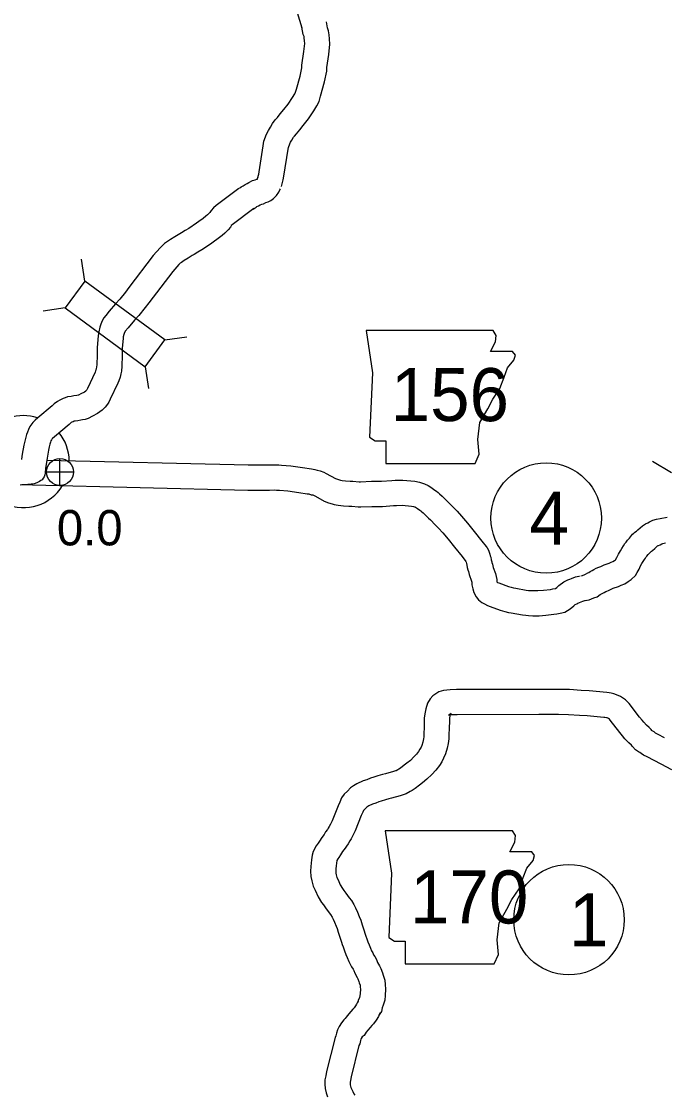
# Model space of a CAD drawing. Extents: x -939622 to -934245, y 1383184 to 1385301.
# Drawn here: x -936375.77 to -936352.72, y 1384854.42 to 1384892.9 of the extents above; entities that cross this region are included whole.
import ezdxf

# ---------------------------------------------------------------- set-up
doc = ezdxf.new("R2010")
doc.units = 0
for name, color, linetype in [('10', 7, 'Continuous'), ('20', 7, 'Continuous'), ('21', 7, 'Continuous'), ('24', 7, 'Continuous'), ('25', 7, 'Continuous'), ('26', 7, 'Continuous'), ('27', 7, 'Continuous')]:
    doc.layers.add(name, color=color, linetype=linetype)

msp = doc.modelspace()

# ---------------------------------------------------------------- linework, layer by layer
at = {"layer": '10'}
for p, q in [((-936360.924, 1384868.793), (-936361.022, 1384868.714)), ((-936360.463, 1384868.02), (-936360.365, 1384868.099)), ((-936363.704, 1384857.773), (-936363.738, 1384857.71)), ((-936362.951, 1384857.279), (-936362.915, 1384857.345))]:
    msp.add_line(p, q, dxfattribs=at)
for points in [[(-936365.715, 1384892.662), (-936366.092, 1384893.923)], [(-936367.32, 1384887.24), (-936367.265, 1384887.431), (-936367.251, 1384887.505), (-936367.104, 1384888.446), (-936367.085, 1384888.604), (-936366.985, 1384888.863), (-936366.923, 1384888.997), (-936366.852, 1384889.115), (-936366.771, 1384889.247), (-936366.678, 1384889.379), (-936366.594, 1384889.462), (-936366.499, 1384889.586), (-936366.366, 1384889.742), (-936366.215, 1384889.932), (-936366.059, 1384890.175), (-936365.975, 1384890.312), (-936365.946, 1384890.37), (-936365.915, 1384890.473), (-936365.784, 1384890.944), (-936365.725, 1384891.235), (-936365.718, 1384891.339), (-936365.65, 1384891.824), (-936365.621, 1384892.11), (-936365.626, 1384892.205), (-936365.638, 1384892.319), (-936365.644, 1384892.361), (-936365.67, 1384892.439), (-936365.724, 1384892.7)], [(-936366.456, 1384886.988), (-936366.388, 1384887.222), (-936366.364, 1384887.353), (-936366.212, 1384888.323), (-936366.204, 1384888.387), (-936366.157, 1384888.511), (-936366.128, 1384888.573), (-936366.083, 1384888.647), (-936366.018, 1384888.753), (-936365.989, 1384888.794), (-936365.916, 1384888.866), (-936365.798, 1384889.021), (-936365.671, 1384889.169), (-936365.482, 1384889.408), (-936365.297, 1384889.696), (-936365.187, 1384889.875), (-936365.106, 1384890.037), (-936365.051, 1384890.222), (-936364.909, 1384890.733), (-936364.83, 1384891.118), (-936364.822, 1384891.248), (-936364.756, 1384891.716), (-936364.719, 1384892.09), (-936364.729, 1384892.277), (-936364.744, 1384892.422), (-936364.761, 1384892.56), (-936364.799, 1384892.674), (-936364.843, 1384892.883)], [(-936367.957, 1384886.929), (-936367.895, 1384886.968), (-936367.831, 1384887.012), (-936367.76, 1384887.051), (-936367.684, 1384887.092), (-936367.625, 1384887.121), (-936367.491, 1384887.193), (-936367.394, 1384887.218), (-936367.337, 1384887.242), (-936367.329, 1384887.245), (-936367.285, 1384887.327)], [(-936367.985, 1384886.909), (-936368.794, 1384886.302), (-936368.887, 1384886.217), (-936368.976, 1384886.12), (-936369.019, 1384886.051), (-936369.031, 1384886.036), (-936369.056, 1384886.011), (-936369.1, 1384885.966), (-936369.159, 1384885.915), (-936369.265, 1384885.83), (-936369.413, 1384885.724), (-936369.502, 1384885.665), (-936369.779, 1384885.472), (-936369.906, 1384885.403), (-936370.041, 1384885.316), (-936370.098, 1384885.286), (-936370.273, 1384885.18), (-936370.43, 1384885.081), (-936370.536, 1384885.011), (-936370.642, 1384884.94), (-936370.735, 1384884.856), (-936370.8, 1384884.786), (-936371.048, 1384884.504), (-936371.923, 1384883.36), (-936372.048, 1384883.197), (-936372.253, 1384882.939), (-936372.4, 1384882.775), (-936372.628, 1384882.507), (-936372.754, 1384882.362), (-936372.817, 1384882.276), (-936372.881, 1384882.161), (-936372.928, 1384882.042), (-936372.97, 1384881.934), (-936373.005, 1384881.774), (-936373.029, 1384881.643), (-936373.038, 1384881.486), (-936373.06, 1384881.212), (-936373.064, 1384880.939), (-936373.07, 1384880.602), (-936373.082, 1384880.5), (-936373.091, 1384880.454), (-936373.105, 1384880.393), (-936373.114, 1384880.367), (-936373.137, 1384880.32), (-936373.403, 1384879.745), (-936373.428, 1384879.696), (-936373.434, 1384879.686), (-936373.45, 1384879.666), (-936373.467, 1384879.648), (-936373.52, 1384879.61), (-936373.645, 1384879.546), (-936373.731, 1384879.501), (-936373.746, 1384879.498), (-936373.784, 1384879.492), (-936373.894, 1384879.473), (-936373.992, 1384879.458), (-936374.125, 1384879.437), (-936374.206, 1384879.404), (-936374.279, 1384879.385), (-936374.4, 1384879.326), (-936374.484, 1384879.276), (-936374.598, 1384879.194), (-936374.673, 1384879.121), (-936375.185, 1384878.686), (-936375.282, 1384878.598), (-936375.365, 1384878.518), (-936375.468, 1384878.376), (-936375.523, 1384878.269), (-936375.563, 1384878.169), (-936375.589, 1384878.089), (-936375.62, 1384877.99), (-936375.654, 1384877.851), (-936375.686, 1384877.702), (-936375.746, 1384877.388), (-936375.77, 1384877.209), (-936375.773, 1384877.188)], [(-936367.472, 1384886.17), (-936367.396, 1384886.219), (-936367.357, 1384886.246), (-936367.331, 1384886.26), (-936367.275, 1384886.29), (-936367.214, 1384886.32), (-936367.161, 1384886.349), (-936367.102, 1384886.364), (-936367.008, 1384886.404), (-936366.929, 1384886.432), (-936366.834, 1384886.485), (-936366.742, 1384886.55), (-936366.633, 1384886.657), (-936366.547, 1384886.783), (-936366.513, 1384886.862), (-936366.492, 1384886.901)], [(-936367.445, 1384886.189), (-936368.218, 1384885.609), (-936368.251, 1384885.579), (-936368.256, 1384885.573), (-936368.285, 1384885.527), (-936368.361, 1384885.434), (-936368.414, 1384885.38), (-936368.483, 1384885.31), (-936368.584, 1384885.222), (-936368.722, 1384885.113), (-936368.902, 1384884.983), (-936368.998, 1384884.92), (-936369.305, 1384884.706), (-936369.446, 1384884.629), (-936369.585, 1384884.54), (-936369.653, 1384884.503), (-936369.8, 1384884.414), (-936369.942, 1384884.325), (-936370.038, 1384884.261), (-936370.087, 1384884.228), (-936370.101, 1384884.216), (-936370.132, 1384884.183), (-936370.352, 1384883.933), (-936371.208, 1384882.813), (-936371.339, 1384882.643), (-936371.566, 1384882.358), (-936371.722, 1384882.184), (-936371.945, 1384881.92), (-936372.051, 1384881.799), (-936372.059, 1384881.788), (-936372.065, 1384881.776), (-936372.089, 1384881.715), (-936372.106, 1384881.672), (-936372.122, 1384881.598), (-936372.133, 1384881.537), (-936372.14, 1384881.423), (-936372.161, 1384881.169), (-936372.164, 1384880.925), (-936372.171, 1384880.542), (-936372.192, 1384880.356), (-936372.212, 1384880.264), (-936372.238, 1384880.145), (-936372.282, 1384880.02), (-936372.324, 1384879.934), (-936372.593, 1384879.352), (-936372.645, 1384879.251), (-936372.692, 1384879.176), (-936372.771, 1384879.07), (-936372.884, 1384878.96), (-936373.046, 1384878.841), (-936373.232, 1384878.746), (-936373.386, 1384878.666), (-936373.493, 1384878.631), (-936373.591, 1384878.611), (-936373.643, 1384878.603), (-936373.748, 1384878.585), (-936373.853, 1384878.569), (-936373.882, 1384878.564), (-936373.921, 1384878.548), (-936373.967, 1384878.536), (-936373.971, 1384878.534), (-936373.988, 1384878.524), (-936374.018, 1384878.502), (-936374.068, 1384878.454), (-936374.591, 1384878.011), (-936374.667, 1384877.941), (-936374.684, 1384877.924), (-936374.7, 1384877.903), (-936374.703, 1384877.896), (-936374.716, 1384877.863), (-936374.731, 1384877.817), (-936374.753, 1384877.748), (-936374.777, 1384877.652), (-936374.803, 1384877.525), (-936374.857, 1384877.243), (-936374.879, 1384877.086), (-936374.908, 1384876.88), (-936374.923, 1384876.698)], [(-936374.863, 1384877.174), (-936367.637, 1384876.996)], [(-936367.649, 1384876.996), (-936366.905, 1384876.998), (-936366.703, 1384877.006), (-936366.596, 1384876.998), (-936366.543, 1384876.997), (-936366.457, 1384876.993), (-936366.12, 1384876.964), (-936365.698, 1384876.903), (-936365.381, 1384876.854), (-936365.253, 1384876.832), (-936365.173, 1384876.807), (-936365.063, 1384876.787), (-936364.94, 1384876.733), (-936364.848, 1384876.697), (-936364.513, 1384876.508), (-936364.481, 1384876.494), (-936364.404, 1384876.475), (-936364.337, 1384876.455), (-936364.281, 1384876.443), (-936364.152, 1384876.432), (-936363.987, 1384876.416), (-936363.898, 1384876.415), (-936363.662, 1384876.398), (-936363.623, 1384876.398), (-936363.229, 1384876.412), (-936362.864, 1384876.411), (-936362.502, 1384876.439), (-936362.377, 1384876.448), (-936362.097, 1384876.455), (-936361.67, 1384876.414), (-936361.499, 1384876.383), (-936361.4, 1384876.35), (-936361.322, 1384876.323), (-936361.195, 1384876.258), (-936361.068, 1384876.175), (-936360.987, 1384876.116), (-936360.899, 1384876.061), (-936360.84, 1384876.005), (-936360.791, 1384875.965), (-936360.69, 1384875.874), (-936360.56, 1384875.742), (-936360.49, 1384875.679), (-936360.287, 1384875.475), (-936360.16, 1384875.336), (-936360, 1384875.163), (-936359.782, 1384874.905), (-936359.544, 1384874.607), (-936359.268, 1384874.264), (-936359.12, 1384874.068), (-936359.082, 1384874.023), (-936359.036, 1384873.94), (-936359.009, 1384873.875), (-936358.978, 1384873.794), (-936358.966, 1384873.738), (-936358.951, 1384873.688), (-936358.93, 1384873.592), (-936358.914, 1384873.52), (-936358.909, 1384873.497), (-936358.885, 1384873.434), (-936358.859, 1384873.317), (-936358.785, 1384873.107), (-936358.754, 1384873.003), (-936358.734, 1384872.891), (-936358.729, 1384872.81), (-936358.726, 1384872.797), (-936358.705, 1384872.786), (-936358.665, 1384872.772), (-936358.32, 1384872.643), (-936358.217, 1384872.611), (-936358.131, 1384872.592), (-936358.057, 1384872.578), (-936357.681, 1384872.51), (-936357.599, 1384872.5), (-936357.546, 1384872.495), (-936357.429, 1384872.491), (-936357.264, 1384872.492), (-936357.063, 1384872.512), (-936356.809, 1384872.537), (-936356.724, 1384872.553), (-936356.629, 1384872.566), (-936356.582, 1384872.602), (-936356.568, 1384872.612), (-936356.508, 1384872.674), (-936356.328, 1384872.803), (-936356.188, 1384872.876), (-936356.118, 1384872.898), (-936356.059, 1384872.924), (-936355.916, 1384872.983), (-936355.792, 1384873.007), (-936355.765, 1384873.015)], [(-936374.923, 1384876.698), (-936374.933, 1384876.642), (-936374.955, 1384876.574), (-936374.991, 1384876.523), (-936375.033, 1384876.469), (-936375.079, 1384876.436), (-936375.132, 1384876.399), (-936375.217, 1384876.358), (-936375.321, 1384876.322), (-936375.428, 1384876.307), (-936375.671, 1384876.284)], [(-936375.368, 1384876.286), (-936375.671, 1384876.284), (-936375.761, 1384876.283), (-936375.824, 1384876.278)], [(-936375.383, 1384876.286), (-936367.659, 1384876.096)], [(-936367.648, 1384876.096), (-936366.887, 1384876.098), (-936366.718, 1384876.104), (-936366.633, 1384876.098), (-936366.572, 1384876.097), (-936366.52, 1384876.095), (-936366.222, 1384876.069), (-936365.831, 1384876.013), (-936365.526, 1384875.966), (-936365.467, 1384875.956), (-936365.392, 1384875.932), (-936365.329, 1384875.921), (-936365.284, 1384875.901), (-936365.233, 1384875.881), (-936364.918, 1384875.703), (-936364.771, 1384875.638), (-936364.639, 1384875.606), (-936364.563, 1384875.583), (-936364.416, 1384875.551), (-936364.233, 1384875.535), (-936364.033, 1384875.517), (-936363.936, 1384875.516), (-936363.699, 1384875.498), (-936363.612, 1384875.498), (-936363.214, 1384875.512), (-936362.83, 1384875.511), (-936362.436, 1384875.541), (-936362.334, 1384875.548), (-936362.128, 1384875.554), (-936361.794, 1384875.522), (-936361.721, 1384875.508), (-936361.688, 1384875.497), (-936361.676, 1384875.493), (-936361.648, 1384875.479), (-936361.579, 1384875.434), (-936361.493, 1384875.372), (-936361.455, 1384875.347), (-936361.431, 1384875.325), (-936361.374, 1384875.279), (-936361.314, 1384875.225), (-936361.182, 1384875.09), (-936361.11, 1384875.025), (-936360.939, 1384874.854), (-936360.823, 1384874.726), (-936360.674, 1384874.566), (-936360.477, 1384874.334), (-936360.247, 1384874.044), (-936359.978, 1384873.71), (-936359.842, 1384873.53), (-936359.837, 1384873.511), (-936359.823, 1384873.464), (-936359.809, 1384873.398), (-936359.791, 1384873.32), (-936359.773, 1384873.241), (-936359.75, 1384873.177), (-936359.725, 1384873.066), (-936359.641, 1384872.83), (-936359.631, 1384872.796), (-936359.629, 1384872.781), (-936359.623, 1384872.7), (-936359.598, 1384872.561), (-936359.561, 1384872.428), (-936359.473, 1384872.268), (-936359.384, 1384872.155), (-936359.269, 1384872.069), (-936359.173, 1384872.016), (-936359.072, 1384871.962), (-936358.975, 1384871.927), (-936358.609, 1384871.79), (-936358.449, 1384871.741), (-936358.314, 1384871.711), (-936358.22, 1384871.693), (-936357.818, 1384871.621), (-936357.697, 1384871.605), (-936357.601, 1384871.596), (-936357.441, 1384871.591), (-936357.217, 1384871.592), (-936356.974, 1384871.616), (-936356.683, 1384871.645), (-936356.581, 1384871.664), (-936356.456, 1384871.682), (-936356.289, 1384871.716), (-936356.201, 1384871.774), (-936356.138, 1384871.81), (-936356.038, 1384871.885), (-936355.967, 1384871.94), (-936355.919, 1384871.989), (-936355.859, 1384872.016), (-936355.824, 1384872.045), (-936355.71, 1384872.094), (-936355.655, 1384872.117), (-936355.575, 1384872.133), (-936355.505, 1384872.154)], [(-936355.717, 1384873.027), (-936355.662, 1384873.037), (-936355.574, 1384873.07), (-936355.555, 1384873.077), (-936355.47, 1384873.134), (-936355.438, 1384873.141), (-936355.388, 1384873.176), (-936355.312, 1384873.217), (-936355.257, 1384873.247), (-936355.172, 1384873.293), (-936355.072, 1384873.333), (-936355.009, 1384873.359), (-936354.889, 1384873.411), (-936354.7, 1384873.479), (-936354.63, 1384873.508), (-936354.573, 1384873.533), (-936354.52, 1384873.568), (-936354.481, 1384873.594), (-936354.431, 1384873.679), (-936354.373, 1384873.802), (-936354.303, 1384873.921), (-936354.257, 1384873.996), (-936354.194, 1384874.102), (-936354.14, 1384874.178), (-936354.101, 1384874.233), (-936354.054, 1384874.296), (-936353.982, 1384874.377), (-936353.866, 1384874.51), (-936353.818, 1384874.547), (-936353.784, 1384874.583), (-936353.723, 1384874.629), (-936353.675, 1384874.674), (-936353.598, 1384874.74), (-936353.512, 1384874.816), (-936353.399, 1384874.886), (-936353.321, 1384874.927), (-936353.255, 1384874.954), (-936353.139, 1384875.013), (-936353.004, 1384875.048), (-936352.877, 1384875.082), (-936352.624, 1384875.124)], [(-936355.554, 1384872.142), (-936355.423, 1384872.166), (-936355.258, 1384872.227), (-936355.139, 1384872.272), (-936355.022, 1384872.35), (-936354.882, 1384872.427), (-936354.828, 1384872.456), (-936354.792, 1384872.475), (-936354.73, 1384872.5), (-936354.655, 1384872.532), (-936354.558, 1384872.574), (-936354.374, 1384872.64), (-936354.276, 1384872.681), (-936354.146, 1384872.738), (-936354.024, 1384872.816), (-936353.912, 1384872.893), (-936353.766, 1384873.03), (-936353.701, 1384873.146), (-936353.635, 1384873.258), (-936353.577, 1384873.38), (-936353.531, 1384873.458), (-936353.486, 1384873.532), (-936353.439, 1384873.611), (-936353.408, 1384873.654), (-936353.375, 1384873.701), (-936353.355, 1384873.727), (-936353.305, 1384873.783), (-936353.245, 1384873.852), (-936353.209, 1384873.88), (-936353.182, 1384873.909), (-936353.147, 1384873.935), (-936353.074, 1384874.003), (-936353.006, 1384874.061), (-936352.972, 1384874.092), (-936352.952, 1384874.104), (-936352.939, 1384874.111), (-936352.879, 1384874.136), (-936352.82, 1384874.166), (-936352.776, 1384874.177), (-936352.686, 1384874.201)], [(-936361.022, 1384868.714), (-936361.119, 1384868.611), (-936361.219, 1384868.456), (-936361.278, 1384868.254), (-936361.312, 1384868.07), (-936361.334, 1384867.919), (-936361.34, 1384867.554), (-936361.351, 1384867.39), (-936361.352, 1384867.25), (-936361.364, 1384867.175), (-936361.387, 1384867.06), (-936361.421, 1384866.942), (-936361.45, 1384866.873), (-936361.49, 1384866.802), (-936361.537, 1384866.722), (-936361.607, 1384866.631), (-936361.705, 1384866.528), (-936361.833, 1384866.404), (-936361.961, 1384866.302), (-936362.051, 1384866.231), (-936362.187, 1384866.128), (-936362.243, 1384866.089), (-936362.287, 1384866.064), (-936362.343, 1384866.031), (-936362.367, 1384866.023), (-936362.432, 1384866.007), (-936362.729, 1384865.924), (-936362.834, 1384865.9), (-936362.997, 1384865.849), (-936363.141, 1384865.8), (-936363.259, 1384865.769), (-936363.391, 1384865.711), (-936363.521, 1384865.669), (-936363.752, 1384865.562), (-936363.871, 1384865.486), (-936363.975, 1384865.421), (-936364.088, 1384865.302), (-936364.201, 1384865.187), (-936364.298, 1384865.059), (-936364.362, 1384864.909), (-936364.422, 1384864.774), (-936364.637, 1384864.241), (-936364.697, 1384864.114), (-936364.743, 1384864.029), (-936364.778, 1384863.969), (-936364.805, 1384863.923), (-936364.871, 1384863.838), (-936364.925, 1384863.749), (-936365, 1384863.643), (-936365.089, 1384863.511), (-936365.14, 1384863.433), (-936365.205, 1384863.343), (-936365.311, 1384863.141), (-936365.347, 1384863.002), (-936365.375, 1384862.84), (-936365.387, 1384862.719), (-936365.401, 1384862.597), (-936365.41, 1384862.428), (-936365.399, 1384862.245), (-936365.369, 1384862.088), (-936365.312, 1384861.897), (-936365.25, 1384861.751), (-936365.139, 1384861.509), (-936365.016, 1384861.31), (-936364.952, 1384861.221), (-936364.875, 1384861.11), (-936364.742, 1384860.934), (-936364.694, 1384860.871), (-936364.64, 1384860.781), (-936364.6, 1384860.708), (-936364.551, 1384860.6), (-936364.492, 1384860.459), (-936364.458, 1384860.376), (-936364.42, 1384860.248), (-936364.383, 1384860.131), (-936364.36, 1384860.058), (-936364.304, 1384859.883), (-936364.275, 1384859.804), (-936364.246, 1384859.716), (-936364.193, 1384859.568), (-936364.142, 1384859.448), (-936364.097, 1384859.336), (-936364.037, 1384859.187), (-936363.985, 1384859.095), (-936363.944, 1384859.005), (-936363.887, 1384858.914), (-936363.86, 1384858.864), (-936363.817, 1384858.77), (-936363.739, 1384858.616), (-936363.714, 1384858.571), (-936363.68, 1384858.477), (-936363.662, 1384858.424), (-936363.637, 1384858.341), (-936363.629, 1384858.274), (-936363.622, 1384858.196), (-936363.636, 1384858.042), (-936363.64, 1384857.965), (-936363.659, 1384857.904), (-936363.699, 1384857.79), (-936363.704, 1384857.773)], [(-936352.721, 1384867.216), (-936352.946, 1384867.336), (-936353.019, 1384867.37), (-936353.041, 1384867.385), (-936353.098, 1384867.426), (-936353.162, 1384867.468), (-936353.172, 1384867.474), (-936353.204, 1384867.51), (-936353.274, 1384867.586), (-936353.37, 1384867.671), (-936353.462, 1384867.77), (-936353.528, 1384867.85), (-936353.613, 1384867.957), (-936353.985, 1384868.438), (-936354.124, 1384868.58), (-936354.302, 1384868.696), (-936354.443, 1384868.759), (-936354.533, 1384868.792), (-936354.632, 1384868.812), (-936354.708, 1384868.827), (-936354.792, 1384868.84), (-936355.425, 1384868.899), (-936355.714, 1384868.914), (-936356.132, 1384868.94), (-936356.509, 1384868.947), (-936356.893, 1384868.951), (-936357.232, 1384868.951), (-936360.173, 1384868.941), (-936360.406, 1384868.934), (-936360.523, 1384868.925), (-936360.644, 1384868.911), (-936360.806, 1384868.864), (-936360.924, 1384868.793)], [(-936360.365, 1384868.099), (-936360.395, 1384868.067), (-936360.401, 1384868.046), (-936360.424, 1384867.925), (-936360.435, 1384867.848), (-936360.441, 1384867.517), (-936360.451, 1384867.357), (-936360.453, 1384867.173), (-936360.479, 1384867.014), (-936360.512, 1384866.847), (-936360.571, 1384866.642), (-936360.64, 1384866.478), (-936360.71, 1384866.353), (-936360.791, 1384866.217), (-936360.921, 1384866.047), (-936361.066, 1384865.894), (-936361.239, 1384865.727), (-936361.401, 1384865.597), (-936361.499, 1384865.52), (-936361.658, 1384865.399), (-936361.765, 1384865.325), (-936361.836, 1384865.285), (-936361.979, 1384865.2), (-936362.129, 1384865.155), (-936362.202, 1384865.137), (-936362.506, 1384865.052), (-936362.599, 1384865.03), (-936362.719, 1384864.993), (-936362.881, 1384864.938), (-936362.962, 1384864.917), (-936363.071, 1384864.869), (-936363.193, 1384864.83), (-936363.317, 1384864.772), (-936363.391, 1384864.724), (-936363.401, 1384864.718), (-936363.44, 1384864.677), (-936363.515, 1384864.601), (-936363.536, 1384864.552), (-936363.593, 1384864.423), (-936363.812, 1384863.88), (-936363.893, 1384863.708), (-936363.957, 1384863.59), (-936364.001, 1384863.514), (-936364.06, 1384863.416), (-936364.127, 1384863.328), (-936364.171, 1384863.256), (-936364.26, 1384863.13), (-936364.34, 1384863.011), (-936364.399, 1384862.923), (-936364.437, 1384862.869), (-936364.466, 1384862.815), (-936364.467, 1384862.81), (-936364.483, 1384862.72), (-936364.491, 1384862.626), (-936364.503, 1384862.52), (-936364.508, 1384862.43), (-936364.504, 1384862.356), (-936364.494, 1384862.302), (-936364.464, 1384862.204), (-936364.426, 1384862.115), (-936364.344, 1384861.935), (-936364.266, 1384861.808), (-936364.217, 1384861.74), (-936364.146, 1384861.639), (-936364.024, 1384861.477), (-936363.948, 1384861.377), (-936363.86, 1384861.23), (-936363.794, 1384861.111), (-936363.726, 1384860.959), (-936363.662, 1384860.805), (-936363.608, 1384860.677), (-936363.559, 1384860.51), (-936363.526, 1384860.404), (-936363.502, 1384860.332), (-936363.453, 1384860.176), (-936363.424, 1384860.099), (-936363.394, 1384860.007), (-936363.354, 1384859.895), (-936363.311, 1384859.793), (-936363.263, 1384859.675), (-936363.223, 1384859.577), (-936363.18, 1384859.5), (-936363.151, 1384859.434), (-936363.108, 1384859.367), (-936363.052, 1384859.26), (-936363.007, 1384859.161), (-936362.944, 1384859.038), (-936362.892, 1384858.944), (-936362.833, 1384858.779), (-936362.804, 1384858.7), (-936362.753, 1384858.524), (-936362.734, 1384858.368), (-936362.719, 1384858.194), (-936362.738, 1384857.976), (-936362.748, 1384857.807), (-936362.804, 1384857.623), (-936362.838, 1384857.527), (-936362.87, 1384857.401), (-936362.951, 1384857.279)], [(-936352.846, 1384866.265), (-936353.347, 1384866.529), (-936353.471, 1384866.587), (-936353.562, 1384866.651), (-936353.606, 1384866.683), (-936353.655, 1384866.715), (-936353.765, 1384866.787), (-936353.869, 1384866.903), (-936353.905, 1384866.943), (-936354, 1384867.027), (-936354.14, 1384867.177), (-936354.228, 1384867.284), (-936354.321, 1384867.401), (-936354.665, 1384867.846), (-936354.698, 1384867.88), (-936354.735, 1384867.904), (-936354.78, 1384867.924), (-936354.805, 1384867.929), (-936354.861, 1384867.94), (-936354.902, 1384867.946), (-936355.491, 1384868.001), (-936355.765, 1384868.016), (-936356.168, 1384868.04), (-936356.522, 1384868.047), (-936356.898, 1384868.051), (-936357.231, 1384868.051), (-936360.157, 1384868.041), (-936360.356, 1384868.035), (-936360.437, 1384868.029), (-936360.452, 1384868.027), (-936360.463, 1384868.02)], [(-936352.46, 1384866.061), (-936352.846, 1384866.265)], [(-936363.738, 1384857.71), (-936363.761, 1384857.657), (-936363.797, 1384857.605), (-936363.851, 1384857.529), (-936363.895, 1384857.483), (-936363.961, 1384857.398), (-936364.033, 1384857.316), (-936364.133, 1384857.2), (-936364.167, 1384857.15), (-936364.221, 1384857.105), (-936364.301, 1384856.996), (-936364.388, 1384856.859), (-936364.44, 1384856.744), (-936364.485, 1384856.617), (-936364.506, 1384856.525), (-936364.532, 1384856.466), (-936364.841, 1384855.244), (-936364.868, 1384855.086), (-936364.894, 1384854.947), (-936364.896, 1384854.793), (-936364.884, 1384854.639), (-936364.852, 1384854.487), (-936364.799, 1384854.332)], [(-936362.915, 1384857.345), (-936362.971, 1384857.218), (-936363.057, 1384857.092), (-936363.155, 1384856.954), (-936363.214, 1384856.892), (-936363.269, 1384856.822), (-936363.354, 1384856.725), (-936363.418, 1384856.652), (-936363.494, 1384856.54), (-936363.56, 1384856.485), (-936363.593, 1384856.432), (-936363.603, 1384856.41), (-936363.62, 1384856.364), (-936363.648, 1384856.24), (-936363.678, 1384856.173), (-936363.96, 1384855.055), (-936363.983, 1384854.925), (-936363.995, 1384854.86), (-936363.995, 1384854.823), (-936363.991, 1384854.766), (-936363.983, 1384854.726), (-936363.966, 1384854.676), (-936363.931, 1384854.605), (-936363.896, 1384854.532), (-936363.855, 1384854.449), (-936363.822, 1384854.399)]]:
    msp.add_lwpolyline(points, dxfattribs=at)
at = {"layer": '20'}
for p, q in [((-936373.502, 1384883.592), (-936373.621, 1384884.375)), ((-936374.207, 1384882.635), (-936374.99, 1384882.516)), ((-936370.632, 1384881.479), (-936369.849, 1384881.598)), ((-936371.336, 1384880.522), (-936371.217, 1384879.739)), ((-936352.47, 1384876.715), (-936353.15, 1384877.12))]:
    msp.add_line(p, q, dxfattribs=at)
msp.add_lwpolyline([(-936374.207, 1384882.635), (-936371.336, 1384880.522), (-936370.632, 1384881.479), (-936373.502, 1384883.592)], close=True, dxfattribs=at)
at = {"layer": '21'}
for points in [[(-936363.422, 1384881.823), (-936363.194, 1384880.3), (-936363.296, 1384877.991), (-936363.092, 1384877.864), (-936362.712, 1384877.864), (-936362.712, 1384877.052), (-936359.514, 1384877.052), (-936359.362, 1384877.382), (-936359.413, 1384877.915), (-936359.337, 1384878.524), (-936359.058, 1384879.006), (-936358.88, 1384879.361), (-936358.626, 1384879.742), (-936358.474, 1384880.148), (-936358.347, 1384880.478), (-936358.119, 1384880.757), (-936358.068, 1384880.935), (-936358.169, 1384881.062), (-936358.956, 1384881.062), (-936358.778, 1384881.417), (-936358.753, 1384881.645), (-936358.858, 1384881.821)], [(-936362.734, 1384863.881), (-936362.505, 1384862.359), (-936362.607, 1384860.049), (-936362.404, 1384859.922), (-936362.023, 1384859.922), (-936362.023, 1384859.11), (-936358.826, 1384859.11), (-936358.673, 1384859.44), (-936358.724, 1384859.973), (-936358.648, 1384860.582), (-936358.369, 1384861.064), (-936358.191, 1384861.42), (-936357.937, 1384861.8), (-936357.785, 1384862.206), (-936357.658, 1384862.536), (-936357.43, 1384862.815), (-936357.379, 1384862.993), (-936357.481, 1384863.12), (-936358.267, 1384863.12), (-936358.09, 1384863.475), (-936358.064, 1384863.704), (-936358.17, 1384863.879)]]:
    msp.add_lwpolyline(points, close=True, dxfattribs=at)
at = {"layer": '24'}
for start, end in [(72.0119, 214.6282), (1.1784, 39.3419), (246.8524, 328.5958)]:
    msp.add_arc((-936375.708, 1384877.116), 1.65, start, end, dxfattribs=at)
at = {"layer": '26'}
for p, q in [((-936374.393, 1384876.258), (-936374.393, 1384877.233)), ((-936374.881, 1384876.745), (-936373.906, 1384876.745))]:
    msp.add_line(p, q, dxfattribs=at)
msp.add_circle((-936374.393, 1384876.745), 0.487, dxfattribs=at)
at = {"layer": '27'}
for centre in [(-936356.962, 1384875.093), (-936356.147, 1384860.689)]:
    msp.add_circle(centre, 1.98, dxfattribs=at)

# ---------------------------------------------------------------- texts
at = {"layer": '21'}
for s, p in [('156', (-936362.539, 1384878.575)), ('170', (-936361.846, 1384860.561))]:
    msp.add_text(s, height=1.9008, rotation=359.9, dxfattribs=at).set_placement(p)
at = {"layer": '25'}
msp.add_text('0.0', height=1.2672, dxfattribs=at).set_placement((-936374.504, 1384874.113))
at = {"layer": '27'}
for s, p in [('4', (-936357.562, 1384874.143)), ('1', (-936356.149, 1384859.738))]:
    msp.add_text(s, height=1.901, rotation=359.9, dxfattribs=at).set_placement(p)

doc.saveas('drawing.dxf')
